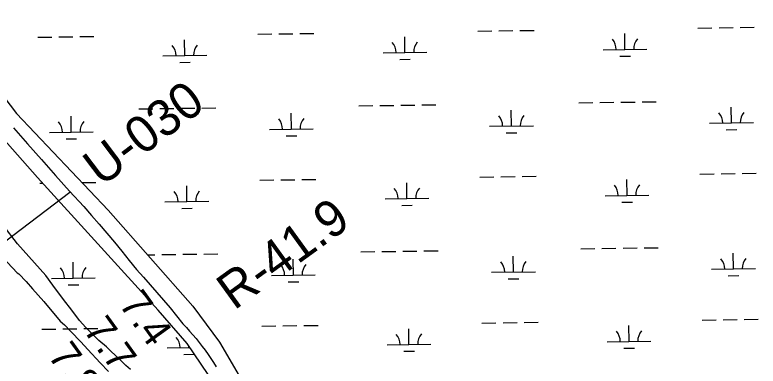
# Model space of a CAD drawing. Extents: x 3767014 to 3805179, y 361544 to 387384.
# Drawn here: x 3797582 to 3799277, y 372175 to 372976 of the extents above; entities that cross this region are included whole.
import ezdxf

# ---------------------------------------------------------------- set-up
doc = ezdxf.new("R2010")
doc.units = 0
for name, color, linetype in [('V-RIVR-EDGE', 7, 'Continuous'), ('V-RIVR-RANG', 7, 'Continuous'), ('V-RIVR-RANG-IDEN', 7, 'Continuous'), ('V-ROAD-CNTR', 7, 'Continuous'), ('V-SITE-VEGE', 7, 'Continuous'), ('V-WETL-SWMP', 7, 'Continuous')]:
    doc.layers.add(name, color=color, linetype=linetype)

msp = doc.modelspace()

# ---------------------------------------------------------------- linework, layer by layer
at = {"layer": 'V-RIVR-EDGE'}
msp.add_spline([(3790762.542, 377273.208), (3790789.189, 377260.934), (3790814.033, 377250.925), (3790855.143, 377236.354), (3790875.912, 377224.094), (3790905.251, 377203.222), (3790921.941, 377186.903), (3790937.296, 377179.631), (3790948.146, 377178.7), (3790961.71, 377178.666), (3790990.193, 377177.239), (3790999.681, 377174.503), (3791008.704, 377166.342), (3791022.698, 377156.812), (3791057.909, 377133.665), (3791099.903, 377110.953), (3791137.38, 377089.609), (3791158.603, 377078.252), (3791187.494, 377059.19), (3791203.762, 377055.08), (3791225.012, 377054.576), (3791227.732, 377057.282), (3791228.194, 377061.35), (3791228.736, 377097.522), (3791231.021, 377107.463), (3791237.36, 377111.065), (3791250.023, 377111.938), (3791262.219, 377106.934), (3791267.154, 377091.549), (3791274.321, 377063.949), (3791285.553, 377034.983), (3791300.875, 377014.146), (3791317.561, 376996.471), (3791350.925, 376957.955), (3791384.299, 376923.056), (3791405.513, 376908.082), (3791430.803, 376895.359), (3791478.257, 376886.199), (3791509.89, 376878.886), (3791546.481, 376865.231), (3791578.989, 376846.159), (3791596.579, 376828.03), (3791619.588, 376807.626), (3791652.547, 376787.649), (3791693.204, 376772.627), (3791725.727, 376759.434), (3791765.925, 376741.701), (3791794.392, 376733.944), (3791825.569, 376725.275), (3791848.155, 376716.176), (3791861.679, 376699.865), (3791885.596, 376680.815), (3791913.138, 376664.47), (3791953.324, 376641.762), (3791977.262, 376631.303), (3791995.328, 376623.12), (3792017.447, 376608.144), (3792043.184, 376593.611), (3792096.924, 376566.349), (3792122.65, 376547.295), (3792146.56, 376525.532), (3792159.63, 376508.317), (3792177.677, 376492.447), (3792221.48, 376469.279), (3792246.782, 376461.982), (3792271.635, 376455.59), (3792291.507, 376446.046), (3792316.332, 376428.35), (3792353.789, 376399.319), (3792379.944, 376370.768), (3792397.088, 376355.353), (3792424.629, 376339.007), (3792443.608, 376334.438), (3792459.432, 376333.495), (3792476.156, 376331.193), (3792509.14, 376321.616), (3792543.012, 376305.707), (3792563.322, 376290.735), (3792588.143, 376271.231), (3792613.868, 376251.724), (3792659.02, 376225.84), (3792684.298, 376208.595), (3792708.68, 376194.518), (3792727.205, 376189.046), (3792745.736, 376186.287), (3792765.171, 376183.074), (3792785.5, 376175.789), (3792806.714, 376160.364), (3792841.011, 376133.149), (3792873.981, 376118.147), (3792902.449, 376110.842), (3792930.906, 376099.015), (3792949.42, 376089.022), (3792967.046, 376085.813), (3792982.419, 376085.775), (3792999.609, 376088.898), (3793006.389, 376087.977), (3793010.902, 376084.348), (3793021.731, 376075.278), (3793040.691, 376063.023), (3793068.247, 376052.555), (3793106.19, 376037.088), (3793135.551, 376025.259), (3793150.46, 376020.249), (3793193.815, 375998.89), (3793237.157, 375972.558), (3793264.687, 375951.69), (3793280.024, 375937.183), (3793282.704, 375923.612), (3793281.328, 375915.929), (3793274.063, 375903.286), (3793270.861, 375888.373), (3793269.462, 375871.194), (3793275.764, 375859.875), (3793296.502, 375834.955), (3793324.014, 375806.853), (3793344.792, 375798.21), (3793360.598, 375790.484), (3793365.997, 375779.619), (3793376.359, 375764.22), (3793393.511, 375751.97), (3793417.014, 375748.294), (3793431.475, 375745.093), (3793455.413, 375734.634), (3793486.095, 375708.333), (3793528.974, 375677.481), (3793575.919, 375645.261), (3793615.198, 375621.652), (3793685.181, 375580.332), (3793725.818, 375557.172), (3793779.106, 375530.363), (3793837.801, 375495.401), (3793890.625, 375463.619), (3793923.112, 375435.957), (3793962.365, 375401.948), (3794014.707, 375357.96), (3794053.521, 375328.925), (3794086.459, 375300.81), (3794118.954, 375276.313), (3794169.507, 375240.468), (3794189.815, 375224.592), (3794258.884, 375179.657), (3794318.934, 375144.24), (3794367.245, 375116.087), (3794412.842, 375087.488), (3794441.723, 375064.357), (3794476.019, 375036.69), (3794544.609, 374980.905), (3794573.475, 374951.443), (3794605.06, 374924.688), (3794631.234, 374904.276), (3794678.17, 374868.439), (3794737.294, 374824.434), (3794790.555, 374786.321), (3794828.921, 374759.096), (3794850.59, 374745.026), (3794891.647, 374708.752), (3794930.464, 374681.074), (3794978.338, 374658.8), (3795008.139, 374641.996), (3795039.75, 374626.093), (3795084.002, 374602.019), (3795106.571, 374586.137), (3795138.639, 374572.041), (3795167.551, 374561.118), (3795192.381, 374545.683), (3795210.877, 374528.455), (3795217.169, 374513.066), (3795208.541, 374498.166), (3795201.279, 374486.88), (3795200.341, 374473.318), (3795203.484, 374464.267), (3795208.893, 374457.471), (3795232.37, 374443.396), (3795243.189, 374429.805), (3795253.556, 374416.666), (3795258.978, 374415.297), (3795274.353, 374415.711), (3795280.677, 374413.434), (3795282.476, 374409.36), (3795292.858, 374402.1), (3795305.49, 374390.765), (3795322.163, 374367.664), (3795339.297, 374348.178), (3795366.811, 374320.981), (3795397.053, 374299.655), (3795427.294, 374277.876), (3795452.567, 374258.371), (3795471.97, 374242.497), (3795494.973, 374219.38), (3795569.392, 374143.686), (3795598.262, 374116.033), (3795626.7, 374096.519), (3795645.196, 374079.292), (3795673.158, 374050.284), (3795719.618, 374004.954), (3795740.817, 373983.65), (3795781.421, 373947.377), (3795816.146, 373910.214), (3795843.664, 373884.373), (3795866.211, 373859.9), (3795883.346, 373840.867), (3795907.263, 373821.817), (3795923.97, 373812.281), (3795953.306, 373790.505), (3795990.747, 373754.691), (3796043.983, 373706.631), (3796081.869, 373668.104), (3796112.993, 373637.732), (3796157.192, 373592.407), (3796177.488, 373571.557), (3796203.198, 373546.173), (3796215.811, 373527.151), (3796242.895, 373508.546), (3796261.389, 373490.414), (3796279.422, 373469.118), (3796294.289, 373446.925), (3796330.377, 373412.924), (3796359.701, 373386.174), (3796378.193, 373367.138), (3796386.769, 373361.238), (3796398.523, 373360.305), (3796405.757, 373359.835), (3796408.459, 373355.759), (3796411.588, 373340.83), (3796417.444, 373332.224), (3796440.448, 373309.559), (3796492.759, 373252.91), (3796510.793, 373231.614), (3796536.052, 373206.683), (3796552.735, 373187.651), (3796573.927, 373163.634), (3796595.575, 373141.425), (3796655.092, 373073.454), (3796671.332, 373058.04), (3796672.217, 373050.351), (3796678.525, 373041.293), (3796696.576, 373026.779), (3796724.534, 372996.415), (3796738.956, 372977.389), (3796761.512, 372956.081), (3796821.957, 372898.056), (3796855.785, 372864.06), (3796879.236, 372839.133), (3796899.53, 372817.832), (3796932.473, 372791.525), (3796984.795, 372739.397), (3797032.156, 372692.708), (3797082.224, 372643.751), (3797113.799, 372612.926), (3797149.42, 372572.596), (3797163.391, 372554.023), (3797170.574, 372533.206), (3797177.792, 372526.405), (3797191.768, 372510.093), (3797197.63, 372503.296), (3797214.311, 372483.812), (3797223.314, 372467.512), (3797231.875, 372455.283), (3797254.426, 372432.167), (3797286.87, 372387.323), (3797326.105, 372345.627), (3797356.318, 372312.545), (3797386.54, 372283.08), (3797408.64, 372260.417), (3797430.271, 372231.426), (3797507.377, 372144.873), (3797533.964, 372108.634), (3797544.773, 372090.973), (3797557.406, 372080.09), (3797579.505, 372056.975), (3797593.474, 372037.498), (3797606.094, 372021.189), (3797619.175, 372008.496), (3797635.886, 372000.768), (3797653.044, 371991.231), (3797663.416, 371979.901), (3797667.466, 371972.204), (3797666.532, 371959.998), (3797666.97, 371954.571), (3797680.498, 371939.617), (3797700.343, 371919.22), (3797717.924, 371897.925), (3797747.233, 371864.845), (3797772.933, 371835.391), (3797788.259, 371816.363), (3797818.904, 371775.141), (3797848.638, 371731.208), (3797866.676, 371711.72), (3797882.441, 371687.265), (3797901.362, 371658.732), (3797910.79, 371631.579), (3797925.65, 371607.126), (3797939.193, 371598.049), (3797959.028, 371574.036), (3797986.075, 371540.509), (3798011.761, 371505.177), (3798035.187, 371470.303), (3798048.702, 371450.374), (3798065.378, 371428.63), (3798132.967, 371333.509), (3798165.406, 371286.404), (3798203.264, 371236.573), (3798234.358, 371193.993), (3798241.553, 371178.15), (3798255.972, 371157.767), (3798272.66, 371140.996), (3798285.264, 371117.905), (3798298.799, 371106.115), (3798313.19, 371074.428), (3798329.358, 371030.077), (3798346.005, 370996.576), (3798361.763, 370969.407), (3798372.581, 370955.364), (3798391.049, 370926.832), (3798405.905, 370900.57), (3798412.644, 370882.919), (3798420.297, 370869.336), (3798430.674, 370860.267), (3798438.337, 370850.752), (3798450.956, 370833.991), (3798482.926, 370780.105), (3798511.325, 370744.767), (3798527.084, 370718.05), (3798541.04, 370693.147), (3798558.151, 370664.619), (3798569.41, 370646.505), (3798587.892, 370623.399), (3798599.139, 370600.311), (3798618.504, 370569.064), (3798634.283, 370550.034), (3798642.843, 370537.805), (3798646.885, 370526.491), (3798655.888, 370510.191), (3798669.86, 370492.07), (3798683.353, 370463.099), (3798689.67, 370457.657), (3798698.233, 370446.332), (3798705.893, 370435.461), (3798715.34, 370415.995), (3798728.865, 370400.136), (3798774.369, 370333.556), (3798793.275, 370299.597), (3798811.732, 370266.544), (3798830.192, 370234.847)], degree=3, dxfattribs=at)
at = {"layer": 'V-RIVR-RANG'}
msp.add_line((3797706.806, 372571.384), (3796846.896, 371917.966), dxfattribs=at)
at = {"layer": 'V-ROAD-CNTR'}
msp.add_lwpolyline([(3797578.313, 372718.382), (3797610.031, 372682.161), (3797641.945, 372646.116), (3797674.055, 372610.243), (3797706.36, 372574.547), (3797738.858, 372539.026), (3797756.59, 372518.946), (3797774.145, 372498.711), (3797791.524, 372478.326), (3797808.726, 372457.788), (3797825.748, 372437.103), (3797842.587, 372416.269), (3797859.248, 372395.289), (3797874.849, 372378.123), (3797890.287, 372360.805), (3797905.557, 372343.34), (3797920.657, 372325.729), (3797935.587, 372307.973), (3797950.345, 372290.073), (3797964.929, 372272.035), (3797972.623, 372263.783), (3797980.168, 372255.397), (3797987.559, 372246.875), (3797994.795, 372238.22), (3798001.874, 372229.438), (3798008.795, 372220.529), (3798015.553, 372211.496), (3798022.148, 372202.343), (3798028.574, 372193.072), (3798034.835, 372183.688), (3798040.924, 372174.189)], dxfattribs=at)
at = {"layer": 'V-SITE-VEGE'}
for p, q in [((3797587.398, 372454.532), (3797555.054, 372496.643)), ((3797651.947, 372382.258), (3797587.398, 372454.532)), ((3797541.14, 372436.743), (3797586.831, 372388.148)), ((3797586.831, 372388.148), (3797590.845, 372385.541)), ((3797590.845, 372385.541), (3797606.971, 372368.467)), ((3797668.134, 372359.875), (3797651.947, 372382.258)), ((3797606.971, 372368.467), (3797621.77, 372351.378)), ((3797621.77, 372351.378), (3797647.323, 372322.467)), ((3797692.407, 372326.964), (3797668.134, 372359.875)), ((3797647.323, 372322.467), (3797685.006, 372277.761)), ((3797711.263, 372303.285), (3797692.407, 372326.964)), ((3797728.792, 372279.59), (3797711.263, 372303.285)), ((3797685.006, 372277.761), (3797694.39, 372269.903)), ((3797743.577, 372263.828), (3797728.792, 372279.59)), ((3797694.39, 372269.903), (3797709.172, 372254.141)), ((3797773.127, 372233.635), (3797743.577, 372263.828)), ((3797709.172, 372254.141), (3797732.012, 372230.509)), ((3797732.012, 372230.509), (3797748.137, 372213.435)), ((3797790.552, 372219.231), (3797773.127, 372233.635)), ((3797748.137, 372213.435), (3797776.361, 372183.225)), ((3797801.291, 372208.733), (3797790.552, 372219.231)), ((3797820.071, 372191.692), (3797801.291, 372208.733)), ((3797776.361, 372183.225), (3797795.172, 372163.528)), ((3797834.84, 372177.257), (3797820.071, 372191.692)), ((3797845.567, 372168.088), (3797834.84, 372177.257))]:
    msp.add_line(p, q, dxfattribs=at)
at = {"layer": 'V-WETL-SWMP'}
for p, q in [((3798637.573, 372938.859), (3798669.57, 372939.304)), ((3798685.569, 372939.526), (3798717.565, 372939.971)), ((3798733.564, 372940.193), (3798765.561, 372940.637)), ((3799139.433, 372945.831), (3799171.43, 372946.275)), ((3799187.428, 372946.498), (3799219.425, 372946.942)), ((3799235.423, 372947.164), (3799267.42, 372947.609)), ((3797633.854, 372924.917), (3797665.851, 372925.361)), ((3797681.85, 372925.583), (3797713.846, 372926.028)), ((3797729.845, 372926.25), (3797761.842, 372926.694)), ((3798135.714, 372931.888), (3798167.711, 372932.332)), ((3798183.709, 372932.555), (3798215.706, 372932.999)), ((3798231.704, 372933.221), (3798263.701, 372933.666)), ((3798471.17, 372890.113), (3798470.67, 372926.11)), ((3798973.03, 372897.085), (3798972.53, 372933.081)), ((3797969.311, 372883.142), (3797968.811, 372919.138)), ((3798421.175, 372889.419), (3798521.165, 372890.808)), ((3798923.035, 372896.39), (3799023.025, 372897.779)), ((3797919.316, 372882.447), (3798019.306, 372883.836)), ((3798459.386, 372874.517), (3798483.383, 372874.851)), ((3798961.245, 372881.489), (3798985.243, 372881.822)), ((3797957.526, 372867.546), (3797981.524, 372867.879)), ((3797534.713, 372816.803), (3797585.171, 372751.084)), ((3798366.004, 372768.57), (3798398.001, 372769.014)), ((3798414, 372769.237), (3798445.997, 372769.681)), ((3798461.995, 372769.903), (3798493.992, 372770.348)), ((3798509.99, 372770.57), (3798541.987, 372771.015)), ((3798867.864, 372775.541), (3798899.861, 372775.986)), ((3798915.859, 372776.208), (3798947.856, 372776.653)), ((3798963.855, 372776.875), (3798995.851, 372777.319)), ((3799011.85, 372777.542), (3799043.847, 372777.986)), ((3797864.145, 372761.599), (3797896.142, 372762.043)), ((3797912.14, 372762.265), (3797944.137, 372762.71)), ((3797960.136, 372762.932), (3797992.133, 372763.376)), ((3798008.131, 372763.599), (3798040.128, 372764.043)), ((3798212.132, 372715.686), (3798211.632, 372751.682)), ((3798713.992, 372722.657), (3798713.492, 372758.654)), ((3799215.851, 372729.628), (3799215.351, 372765.625)), ((3797633.09, 372605.528), (3797517.155, 372736.206)), ((3797585.171, 372751.084), (3797794.202, 372530.882)), ((3797710.273, 372708.714), (3797709.773, 372744.711)), ((3798663.996, 372721.963), (3798763.987, 372723.352)), ((3799165.856, 372728.934), (3799265.846, 372730.323)), ((3797660.277, 372708.02), (3797760.268, 372709.409)), ((3798162.137, 372714.991), (3798262.127, 372716.38)), ((3798702.207, 372707.061), (3798726.205, 372707.394)), ((3799204.067, 372714.032), (3799228.064, 372714.366)), ((3797698.488, 372693.118), (3797722.486, 372693.451)), ((3798200.348, 372700.089), (3798224.345, 372700.423)), ((3797908.353, 372302.973), (3797633.09, 372605.528)), ((3798140.335, 372599.245), (3798172.332, 372599.69)), ((3798188.33, 372599.912), (3798220.327, 372600.356)), ((3798236.325, 372600.579), (3798268.322, 372601.023)), ((3798642.194, 372606.217), (3798674.191, 372606.661)), ((3798690.189, 372606.883), (3798722.186, 372607.328)), ((3798738.185, 372607.55), (3798770.182, 372607.994)), ((3798977.651, 372564.442), (3798977.151, 372600.439)), ((3799144.054, 372613.188), (3799176.05, 372613.632)), ((3799192.049, 372613.855), (3799224.046, 372614.299)), ((3799240.044, 372614.521), (3799272.041, 372614.966)), ((3797638.475, 372592.274), (3797645.065, 372592.365)), ((3797734.656, 372593.61), (3797766.463, 372594.052)), ((3797973.932, 372550.499), (3797973.432, 372586.496)), ((3798475.791, 372557.471), (3798475.291, 372593.467)), ((3798927.655, 372563.748), (3799027.646, 372565.137)), ((3797923.937, 372549.805), (3798023.927, 372551.194)), ((3798425.796, 372556.776), (3798525.786, 372558.165)), ((3798965.866, 372548.846), (3798989.864, 372549.179)), ((3797962.147, 372534.903), (3797986.145, 372535.236)), ((3798464.007, 372541.874), (3798488.004, 372542.208)), ((3797794.202, 372530.882), (3797987.426, 372312.295)), ((3797884.112, 372429.169), (3797900.763, 372429.4)), ((3797916.761, 372429.622), (3797948.758, 372430.067)), ((3797964.757, 372430.289), (3797996.753, 372430.734)), ((3798012.752, 372430.956), (3798044.749, 372431.4)), ((3798370.625, 372435.927), (3798402.622, 372436.372)), ((3798418.621, 372436.594), (3798450.618, 372437.038)), ((3798466.616, 372437.261), (3798498.613, 372437.705)), ((3798514.611, 372437.927), (3798546.608, 372438.372)), ((3798872.485, 372442.899), (3798904.482, 372443.343)), ((3798920.48, 372443.565), (3798952.477, 372444.01)), ((3798968.476, 372444.232), (3799000.472, 372444.676)), ((3799016.471, 372444.899), (3799048.468, 372445.343)), ((3799220.472, 372396.986), (3799219.972, 372432.982)), ((3798216.753, 372383.043), (3798216.253, 372419.039)), ((3798718.613, 372390.014), (3798718.113, 372426.011)), ((3797714.894, 372376.071), (3797714.394, 372412.068)), ((3799170.477, 372396.291), (3799270.467, 372397.68)), ((3798166.758, 372382.348), (3798266.748, 372383.737)), ((3798668.617, 372389.32), (3798768.608, 372390.709)), ((3799208.688, 372381.389), (3799232.685, 372381.723)), ((3797664.898, 372375.377), (3797764.889, 372376.766)), ((3798204.969, 372367.447), (3798228.966, 372367.78)), ((3798706.828, 372374.418), (3798730.826, 372374.751)), ((3797703.109, 372360.475), (3797727.107, 372360.808)), ((3797987.426, 372312.295), (3798048.126, 372229.954)), ((3797974.599, 372226.945), (3797908.353, 372302.973)), ((3799148.675, 372280.545), (3799180.671, 372280.99)), ((3799196.67, 372281.212), (3799228.667, 372281.656)), ((3799244.665, 372281.879), (3799276.662, 372282.323)), ((3797643.096, 372259.631), (3797675.093, 372260.075)), ((3797691.091, 372260.298), (3797723.088, 372260.742)), ((3797739.087, 372260.964), (3797771.084, 372261.409)), ((3798144.956, 372266.602), (3798176.952, 372267.047)), ((3798192.951, 372267.269), (3798224.948, 372267.713)), ((3798240.946, 372267.936), (3798272.943, 372268.38)), ((3798480.412, 372224.828), (3798479.912, 372260.824)), ((3798646.815, 372273.574), (3798678.812, 372274.018)), ((3798694.81, 372274.24), (3798726.807, 372274.685)), ((3798742.806, 372274.907), (3798774.803, 372275.352)), ((3798982.272, 372231.799), (3798981.772, 372267.796)), ((3798022.675, 372156.488), (3797974.599, 372226.945)), ((3798048.126, 372229.954), (3798117.901, 372111.313)), ((3798932.276, 372231.105), (3799032.267, 372232.494)), ((3797928.557, 372217.162), (3797980.779, 372217.887)), ((3797978.553, 372217.856), (3797978.506, 372221.218)), ((3798430.417, 372224.133), (3798530.407, 372225.522)), ((3798468.628, 372209.232), (3798492.625, 372209.565)), ((3798970.487, 372216.203), (3798994.485, 372216.536)), ((3797966.768, 372202.26), (3797990.766, 372202.593))]:
    msp.add_line(p, q, dxfattribs=at)
for centre, start, end in [((3799028.261, 372898.327), 140.024034, 181.567693), ((3797914.067, 372882.849), 0.024037, 41.567696), ((3798024.542, 372884.384), 140.024034, 181.567693), ((3798415.926, 372889.821), 0.024037, 41.567696), ((3798526.401, 372891.355), 140.024034, 181.567693), ((3798917.786, 372896.792), 0.024037, 41.567696), ((3799160.607, 372729.336), 0.024037, 41.567696), ((3799271.082, 372730.871), 140.024034, 181.567693), ((3798156.888, 372715.393), 0.024037, 41.567696), ((3798267.363, 372716.928), 140.024034, 181.567693), ((3798658.747, 372722.364), 0.024037, 41.567696), ((3798769.223, 372723.899), 140.024034, 181.567693), ((3797655.028, 372708.422), 0.024037, 41.567696), ((3797765.504, 372709.956), 140.024034, 181.567693), ((3798922.406, 372564.149), 0.024037, 41.567696), ((3799032.882, 372565.684), 140.024034, 181.567693), ((3797918.687, 372550.207), 0.024037, 41.567696), ((3798029.163, 372551.741), 140.024034, 181.567693), ((3798420.547, 372557.178), 0.024037, 41.567696), ((3798531.022, 372558.713), 140.024034, 181.567693), ((3798663.368, 372389.722), 0.024037, 41.567696), ((3798773.844, 372391.256), 140.024034, 181.567693), ((3799165.228, 372396.693), 0.024037, 41.567696), ((3799275.703, 372398.228), 140.024034, 181.567693), ((3797659.649, 372375.779), 0.024037, 41.567696), ((3797770.125, 372377.313), 140.024034, 181.567693), ((3798161.509, 372382.75), 0.024037, 41.567696), ((3798271.984, 372384.285), 140.024034, 181.567693), ((3798425.168, 372224.535), 0.024037, 41.567696), ((3798535.643, 372226.07), 140.024034, 181.567693), ((3798927.027, 372231.507), 0.024037, 41.567696), ((3799037.503, 372233.041), 140.024034, 181.567693), ((3797923.308, 372217.564), 0.024037, 41.567696)]:
    msp.add_arc(centre, 35.246, start, end, dxfattribs=at)

# ---------------------------------------------------------------- texts
at = {"layer": 'V-RIVR-RANG'}
for s, p in [('7.4', (3797817.014, 372316.554)), ('7.7', (3797736.021, 372257.901)), ('7.8', (3797655.028, 372199.248))]:
    msp.add_text(s, height=67, rotation=305.768326, dxfattribs=at).set_placement(p)
at = {"layer": 'V-RIVR-RANG-IDEN'}
for s, rotation, p in [('U-030', 37.088326, (3797778.785, 372582.689)), ('R-41.9', 35.911102, (3798081.654, 372301.518))]:
    msp.add_text(s, height=83, rotation=rotation, dxfattribs=at).set_placement(p)

doc.saveas('drawing.dxf')
